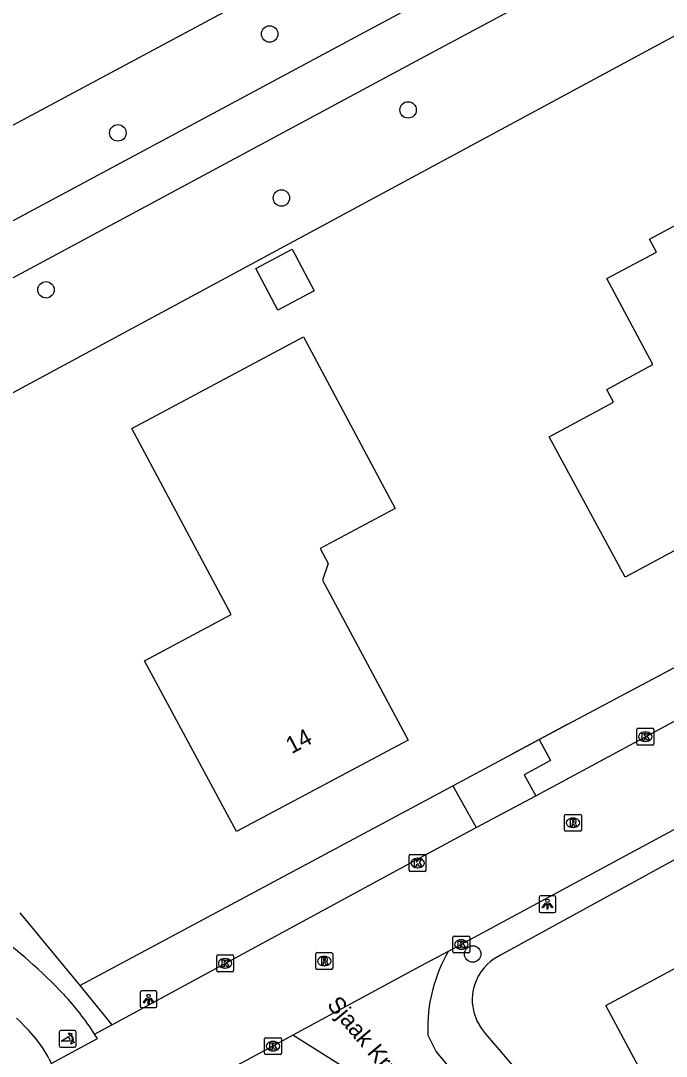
# Model space of a CAD drawing. Extents: x 157321 to 158827, y 386650 to 388532.
# Drawn here: x 157976.2 to 158014.6, y 387064.3 to 387125.9 of the extents above; entities that cross this region are included whole.
import ezdxf

# ---------------------------------------------------------------- set-up
doc = ezdxf.new("R2010")
doc.units = 0
for name, color, linetype in [('IMGEO_Berm_groen', 7, 'Continuous'), ('IMGEO_Boom', 7, 'Continuous'), ('IMGEO_Fietspad_gesloten', 7, 'Continuous'), ('IMGEO_Groenvoorziening', 7, 'Continuous'), ('IMGEO_Hek', 7, 'Continuous'), ('IMGEO_Kolk', 7, 'Continuous'), ('IMGEO_Lichtpunt', 7, 'Continuous'), ('IMGEO_Openbare_ruimte_label', 7, 'Continuous'), ('IMGEO_Pand', 7, 'Continuous'), ('IMGEO_Pand_nummerreeks', 7, 'Continuous'), ('IMGEO_Poller', 7, 'Continuous'), ('IMGEO_Rijbaan_lokaal_gesloten', 7, 'Continuous'), ('IMGEO_Rijbaan_lokaal_open', 7, 'Continuous'), ('IMGEO_Rioolput', 7, 'Continuous'), ('IMGEO_Voetpad_halfverhard', 7, 'Continuous'), ('IMGEO_Voetpad_open', 7, 'Continuous')]:
    doc.layers.add(name, color=color, linetype=linetype)

msp = doc.modelspace()

# ---------------------------------------------------------------- linework, layer by layer
at = {"layer": 'IMGEO_Berm_groen'}
for points in [[(158106.829, 387174.325), (158037.112, 387136.881), (157958.343, 387094.408)], [(158001.378, 387133.434), (157972.924, 387118.184), (157955.738, 387108.956)]]:
    msp.add_lwpolyline(points, dxfattribs=at)
at = {"layer": 'IMGEO_Boom'}
for centre in [(157991.017, 387125.122), (157999.253, 387120.605), (157981.99, 387119.24), (157991.718, 387115.367), (157977.717, 387109.905), (158003.095, 387070.405)]:
    msp.add_circle(centre, 0.489, dxfattribs=at)
at = {"layer": 'IMGEO_Fietspad_gesloten'}
for points in [[(158101.344, 387178.628), (158030.381, 387140.686), (158020.137, 387134.964), (158009.746, 387128.882), (158000, 387123.647), (157957.222, 387100.668), (157953.856, 387098.86), (157952.276, 387097.935)], [(157950.862, 387100.617), (157952.358, 387101.483), (157956.663, 387103.791), (158000, 387127.02), (158005.928, 387130.197), (158013.118, 387134.334)], [(157977.902, 387064.165), (157977.841, 387064.281), (157977.503, 387064.848), (157977.116, 387065.382), (157976.683, 387065.88), (157976.446, 387066.118), (157976.209, 387066.35), (157975.97, 387066.58)]]:
    msp.add_lwpolyline(points, dxfattribs=at)
for centre, radius, start, end in [((157953.417, 387043.554), 35.227, 43.95973, 62.48639), ((157964.903, 387055.367), 18.767, 33.18184, 42.34006)]:
    msp.add_arc(centre, radius, start, end, dxfattribs=at)
at = {"layer": 'IMGEO_Groenvoorziening'}
for points in [[(158007.056, 387083.156), (158008.759, 387084.067), (158026.431, 387093.464)], [(157979.736, 387068.538), (158000, 387079.38), (158001.909, 387080.4)], [(158021.209, 387079.347), (158004.755, 387070.333), (158004.513, 387070.205), (158004.307, 387070.073), (158004.138, 387069.944), (158003.959, 387069.785), (158003.759, 387069.571), (158003.603, 387069.369), (158003.425, 387069.084), (158003.294, 387068.813), (158003.2, 387068.555), (158003.128, 387068.28), (158003.085, 387068.018), (158003.066, 387067.749), (158003.071, 387067.494), (158003.157, 387066.946), (158003.343, 387066.428), (158003.592, 387065.998), (158003.842, 387065.687), (158012.355, 387055.717)]]:
    msp.add_lwpolyline(points, dxfattribs=at)
at = {"layer": 'IMGEO_Hek'}
for points in [[(158008.759, 387084.067), (158005.465, 387082.305)], [(158000, 387079.38), (158001.909, 387080.4)], [(157979.736, 387068.538), (158000, 387079.38)]]:
    msp.add_lwpolyline(points, dxfattribs=at)
at = {"layer": 'IMGEO_Kolk'}
for p, q in [((158012.862, 387082.902), (158012.862, 387083.754)), ((158012.937, 387083.828), (158013.789, 387083.828)), ((158013.35, 387083.608), (158013.375, 387083.608)), ((158013.863, 387083.754), (158013.863, 387082.902)), ((158013.373, 387083.048), (158013.348, 387083.048)), ((158013.789, 387082.828), (158012.937, 387082.828)), ((157999.317, 387075.392), (157999.317, 387076.244)), ((157999.392, 387076.318), (158000.244, 387076.318)), ((158000.318, 387076.244), (158000.318, 387075.392)), ((157999.805, 387076.098), (157999.83, 387076.098)), ((158000.244, 387075.318), (157999.392, 387075.318)), ((157999.828, 387075.538), (157999.803, 387075.538)), ((158001.92, 387070.546), (158001.92, 387071.398)), ((158001.995, 387071.472), (158002.847, 387071.472)), ((158002.921, 387071.398), (158002.921, 387070.546)), ((158002.431, 387070.692), (158002.406, 387070.692)), ((158002.408, 387071.252), (158002.433, 387071.252)), ((157987.869, 387069.423), (157987.869, 387070.275)), ((157987.944, 387070.349), (157988.796, 387070.349)), ((157988.357, 387070.129), (157988.382, 387070.129)), ((157988.87, 387070.275), (157988.87, 387069.423)), ((158002.847, 387070.472), (158001.995, 387070.472)), ((157988.38, 387069.569), (157988.355, 387069.569)), ((157988.796, 387069.349), (157987.944, 387069.349)), ((157990.715, 387064.499), (157990.715, 387065.351)), ((157990.79, 387065.425), (157991.642, 387065.425)), ((157991.203, 387065.205), (157991.228, 387065.205)), ((157991.716, 387065.351), (157991.716, 387064.499)), ((157991.226, 387064.645), (157991.201, 387064.645)), ((157991.642, 387064.425), (157990.79, 387064.425))]:
    msp.add_line(p, q, dxfattribs=at)
for points in [[(158012.862, 387082.902), (158012.862, 387083.754)], [(158012.937, 387083.828), (158013.789, 387083.828)], [(158013.863, 387083.754), (158013.863, 387082.902)], [(158013.183, 387083.528), (158013.306, 387083.528), (158013.306, 387083.377), (158013.436, 387083.528), (158013.6, 387083.528), (158013.454, 387083.377), (158013.607, 387083.128), (158013.455, 387083.128), (158013.37, 387083.292), (158013.306, 387083.225), (158013.306, 387083.128), (158013.183, 387083.128), (158013.183, 387083.528)], [(158013.789, 387082.828), (158012.937, 387082.828)], [(157999.317, 387075.392), (157999.317, 387076.244)], [(157999.392, 387076.318), (158000.244, 387076.318)], [(158000.318, 387076.244), (158000.318, 387075.392)], [(157999.638, 387076.018), (157999.761, 387076.018), (157999.761, 387075.867), (157999.891, 387076.018), (158000.055, 387076.018), (157999.909, 387075.867), (158000.062, 387075.618), (157999.91, 387075.618), (157999.825, 387075.782), (157999.761, 387075.715), (157999.761, 387075.618), (157999.638, 387075.618), (157999.638, 387076.018)], [(158000.244, 387075.318), (157999.392, 387075.318)], [(158001.92, 387070.546), (158001.92, 387071.398)], [(158001.995, 387071.472), (158002.847, 387071.472)], [(158002.921, 387071.398), (158002.921, 387070.546)], [(158002.241, 387071.172), (158002.364, 387071.172), (158002.364, 387071.021), (158002.494, 387071.172), (158002.658, 387071.172), (158002.512, 387071.021), (158002.665, 387070.772), (158002.513, 387070.772), (158002.428, 387070.936), (158002.364, 387070.869), (158002.364, 387070.772), (158002.241, 387070.772), (158002.241, 387071.172)], [(157987.869, 387069.423), (157987.869, 387070.275)], [(157987.944, 387070.349), (157988.796, 387070.349)], [(157988.19, 387070.049), (157988.313, 387070.049), (157988.313, 387069.898), (157988.443, 387070.049), (157988.607, 387070.049), (157988.461, 387069.898), (157988.614, 387069.649), (157988.462, 387069.649), (157988.377, 387069.813), (157988.313, 387069.746), (157988.313, 387069.649), (157988.19, 387069.649), (157988.19, 387070.049)], [(157988.87, 387070.275), (157988.87, 387069.423)], [(158002.847, 387070.472), (158001.995, 387070.472)], [(157988.796, 387069.349), (157987.944, 387069.349)], [(157990.715, 387064.499), (157990.715, 387065.351)], [(157990.79, 387065.425), (157991.642, 387065.425)], [(157991.036, 387065.125), (157991.159, 387065.125), (157991.159, 387064.974), (157991.289, 387065.125), (157991.453, 387065.125), (157991.307, 387064.974), (157991.46, 387064.725), (157991.308, 387064.725), (157991.223, 387064.889), (157991.159, 387064.822), (157991.159, 387064.725), (157991.036, 387064.725), (157991.036, 387065.125)], [(157991.716, 387065.351), (157991.716, 387064.499)], [(157991.642, 387064.425), (157990.79, 387064.425)]]:
    msp.add_lwpolyline(points, dxfattribs=at)
for centre, start, end in [((158012.939, 387083.752), 91.55205, 178.44795), ((158012.939, 387083.752), 91.55205, 178.44795), ((158013.787, 387083.752), 1.55205, 88.44795), ((158013.787, 387083.752), 1.55205, 88.44795), ((158012.939, 387082.904), 181.55205, 268.44795), ((158012.939, 387082.904), 181.55205, 268.44795), ((158013.787, 387082.904), 271.55205, 358.44795), ((158013.787, 387082.904), 271.55205, 358.44795), ((157999.394, 387076.242), 91.55205, 178.44795), ((157999.394, 387076.242), 91.55205, 178.44795), ((158000.242, 387076.242), 1.55205, 88.44795), ((158000.242, 387076.242), 1.55205, 88.44795), ((157999.394, 387075.394), 181.55205, 268.44795), ((157999.394, 387075.394), 181.55205, 268.44795), ((158000.242, 387075.394), 271.55205, 358.44795), ((158000.242, 387075.394), 271.55205, 358.44795), ((158001.997, 387071.396), 91.55205, 178.44795), ((158001.997, 387071.396), 91.55205, 178.44795), ((158002.845, 387071.396), 1.55205, 88.44795), ((158002.845, 387071.396), 1.55205, 88.44795), ((157987.946, 387070.273), 91.55205, 178.44795), ((157987.946, 387070.273), 91.55205, 178.44795), ((157988.794, 387070.273), 1.55205, 88.44795), ((157988.794, 387070.273), 1.55205, 88.44795), ((158001.997, 387070.548), 181.55205, 268.44795), ((158001.997, 387070.548), 181.55205, 268.44795), ((158002.845, 387070.548), 271.55205, 358.44795), ((158002.845, 387070.548), 271.55205, 358.44795), ((157987.946, 387069.425), 181.55205, 268.44795), ((157987.946, 387069.425), 181.55205, 268.44795), ((157988.794, 387069.425), 271.55205, 358.44795), ((157988.794, 387069.425), 271.55205, 358.44795), ((157990.792, 387065.349), 91.55205, 178.44795), ((157990.792, 387065.349), 91.55205, 178.44795), ((157991.64, 387065.349), 1.55205, 88.44795), ((157991.64, 387065.349), 1.55205, 88.44795), ((157990.792, 387064.501), 181.55205, 268.44795), ((157990.792, 387064.501), 181.55205, 268.44795), ((157991.64, 387064.501), 271.55205, 358.44795), ((157991.64, 387064.501), 271.55205, 358.44795)]:
    msp.add_arc(centre, 0.0765, start, end, dxfattribs=at)
for centre, major_axis, ratio, start_param, end_param in [((158013.349, 387083.328), (-0.387, 0.002), 0.722429, 4.712389, 7.853982), ((158013.374, 387083.328), (-0.39, 0.002), 0.717154, 1.570796, 4.712389), ((157999.804, 387075.818), (-0.387, 0.002), 0.722429, 4.712389, 7.853982), ((157999.829, 387075.818), (-0.39, 0.002), 0.717154, 1.570796, 4.712389), ((158002.407, 387070.972), (-0.387, 0.002), 0.722429, 4.712389, 7.853982), ((158002.432, 387070.972), (-0.39, 0.002), 0.717154, 1.570796, 4.712389), ((157988.356, 387069.849), (-0.387, 0.002), 0.722429, 4.712389, 7.853982), ((157988.381, 387069.849), (-0.39, 0.002), 0.717154, 1.570796, 4.712389), ((157991.202, 387064.925), (-0.387, 0.002), 0.722429, 4.712389, 7.853982), ((157991.227, 387064.925), (-0.39, 0.002), 0.717154, 1.570796, 4.712389)]:
    msp.add_ellipse(centre, major_axis=major_axis, ratio=ratio, start_param=start_param, end_param=end_param, dxfattribs=at)
at = {"layer": 'IMGEO_Lichtpunt'}
for p, q in [((158007.046, 387073.769), (158007.046, 387072.962)), ((158007.046, 387073.769), (158007.046, 387072.962)), ((158007.948, 387073.864), (158007.14, 387073.864)), ((158007.948, 387073.864), (158007.14, 387073.864)), ((158008.042, 387072.962), (158008.042, 387073.769)), ((158008.042, 387072.962), (158008.042, 387073.769)), ((158007.14, 387072.868), (158007.948, 387072.868)), ((158007.14, 387072.868), (158007.948, 387072.868)), ((157984.221, 387068.211), (157983.413, 387068.211)), ((157984.221, 387068.211), (157983.413, 387068.211)), ((157983.319, 387068.116), (157983.319, 387067.309)), ((157983.319, 387068.116), (157983.319, 387067.309)), ((157984.315, 387067.309), (157984.315, 387068.116)), ((157984.315, 387067.309), (157984.315, 387068.116)), ((157983.413, 387067.215), (157984.221, 387067.215)), ((157983.413, 387067.215), (157984.221, 387067.215))]:
    msp.add_line(p, q, dxfattribs=at)
for points in [[(158007.42, 387073.433), (158007.459, 387073.405), (158007.271, 387073.143), (158007.233, 387073.17), (158007.42, 387073.433)], [(158007.522, 387073.385), (158007.569, 387073.385), (158007.569, 387073.063), (158007.522, 387073.063), (158007.522, 387073.385)], [(158007.632, 387073.405), (158007.67, 387073.432), (158007.857, 387073.17), (158007.818, 387073.142), (158007.632, 387073.405)], [(157983.693, 387067.78), (157983.732, 387067.752), (157983.544, 387067.49), (157983.506, 387067.517), (157983.693, 387067.78)], [(157983.795, 387067.732), (157983.842, 387067.732), (157983.842, 387067.41), (157983.795, 387067.41), (157983.795, 387067.732)], [(157983.905, 387067.752), (157983.943, 387067.779), (157984.13, 387067.517), (157984.091, 387067.489), (157983.905, 387067.752)]]:
    msp.add_lwpolyline(points, dxfattribs=at)
for centre in [(158007.545, 387073.567), (157983.818, 387067.914)]:
    msp.add_circle(centre, 0.0994, dxfattribs=at)
for centre, start, end in [((158007.14, 387073.769), 90, 180), ((158007.14, 387073.769), 90, 180), ((158007.948, 387073.769), 0, 90), ((158007.948, 387073.769), 0, 90), ((158007.14, 387072.962), 180, 270), ((158007.14, 387072.962), 180, 270), ((158007.948, 387072.962), 270, 0), ((158007.948, 387072.962), 270, 360), ((157983.413, 387068.116), 90, 180), ((157983.413, 387068.116), 90, 180), ((157984.221, 387068.116), 0, 90), ((157984.221, 387068.116), 0, 90), ((157983.413, 387067.309), 180, 270), ((157983.413, 387067.309), 180, 270), ((157984.221, 387067.309), 270, 0), ((157984.221, 387067.309), 270, 360)]:
    msp.add_arc(centre, 0.0946, start, end, dxfattribs=at)
at = {"layer": 'IMGEO_Pand'}
for points in [[(158025.653, 387102.912), (158019.678, 387099.624), (158019.233, 387100.452), (158016.696, 387099.088), (158018.295, 387096.11), (158012.171, 387092.823), (158007.65, 387101.167), (158011.477, 387103.218), (158011.068, 387103.982), (158013.815, 387105.454), (158011.073, 387110.571), (158014.022, 387112.152), (158013.608, 387112.924), (158017.576, 387115.046), (158020.76, 387109.157), (158021.934, 387109.792), (158025.653, 387102.912)], [(157991.513, 387108.698), (157990.189, 387111.177), (157992.348, 387112.331), (157993.673, 387109.852), (157991.513, 387108.698)], [(157998.486, 387096.905), (157994.017, 387094.513), (157994.489, 387093.632), (157994.157, 387092.646), (157997.588, 387086.237), (157999.255, 387083.124), (157989.056, 387077.686), (157983.584, 387087.847), (157988.733, 387090.6), (157982.822, 387101.657), (157993.023, 387107.108), (157998.486, 387096.905)], [(158019.468, 387051.571), (158017.267, 387055.704), (158017.772, 387055.977), (158016.017, 387059.257), (158015.496, 387058.978), (158015.363, 387059.225), (158015.884, 387059.504), (158014.233, 387062.589), (158013.719, 387062.315), (158011.021, 387067.335), (158016.026, 387070.03), (158016.354, 387069.419), (158019.446, 387071.08), (158019.119, 387071.688), (158022.907, 387073.723), (158028.72, 387076.847), (158031.078, 387072.438), (158032.503, 387069.772), (158024.337, 387065.406), (158023.17, 387061.592), (158026.521, 387055.366), (158023.872, 387053.941), (158019.468, 387051.571)]]:
    msp.add_lwpolyline(points, dxfattribs=at)
at = {"layer": 'IMGEO_Poller'}
for p, q in [((157978.505, 387065.764), (157978.505, 387064.957)), ((157978.505, 387065.764), (157978.505, 387064.957)), ((157979.407, 387065.859), (157978.599, 387065.859)), ((157979.407, 387065.859), (157978.599, 387065.859)), ((157979.501, 387064.957), (157979.501, 387065.764)), ((157979.501, 387064.957), (157979.501, 387065.764)), ((157978.599, 387064.862), (157979.407, 387064.862)), ((157978.599, 387064.862), (157979.407, 387064.862))]:
    msp.add_line(p, q, dxfattribs=at)
for points in [[(157979.184, 387065.588), (157979.172, 387065.515), (157979.047, 387065.72)], [(157979.047, 387065.72), (157979.278, 387065.654), (157979.207, 387065.622)], [(157979.14, 387065.215), (157978.627, 387065.215), (157979.057, 387065.49)], [(157979.2, 387065.043), (157979.266, 387065.274), (157979.296, 387065.206)], [(157979.332, 387065.179), (157979.404, 387065.168), (157979.2, 387065.043)]]:
    msp.add_lwpolyline(points, dxfattribs=at)
for centre, radius, start, end in [((157978.599, 387065.764), 0.0946, 90, 180), ((157978.599, 387065.764), 0.0946, 90, 180), ((157979.407, 387065.764), 0.0946, 0, 90), ((157979.407, 387065.764), 0.0946, 0, 90), ((157978.812, 387065.265), 0.332, 351.32473, 42.4854), ((157978.826, 387065.275), 0.476, 351.75274, 41.16905), ((157978.826, 387065.275), 0.516, 349.35686, 42.29123), ((157978.599, 387064.957), 0.0946, 180, 270), ((157978.599, 387064.957), 0.0946, 180, 270), ((157979.407, 387064.957), 0.0946, 270, 0), ((157979.407, 387064.957), 0.0946, 270, 0)]:
    msp.add_arc(centre, radius, start, end, dxfattribs=at)
at = {"layer": 'IMGEO_Rijbaan_lokaal_gesloten'}
for points in [[(158006.853, 387079.818), (158027.751, 387091.073)], [(158020.488, 387080.731), (158001.636, 387070.559)], [(158003.296, 387077.92), (158006.853, 387079.818)], [(157981.633, 387066.187), (157981.742, 387066.255), (158000, 387076.136), (158003.296, 387077.92)], [(158001.636, 387070.559), (158000, 387069.676), (157992.396, 387065.574)], [(157980.61, 387065.638), (157981.633, 387066.187)], [(157977.902, 387064.165), (157977.968, 387064.034), (157978.031, 387063.902), (157980.781, 387065.373), (157980.61, 387065.638)], [(157992.396, 387065.574), (157991.21, 387064.929), (157983.496, 387060.784)]]:
    msp.add_lwpolyline(points, dxfattribs=at)
at = {"layer": 'IMGEO_Rijbaan_lokaal_open'}
for points in [[(158010.809, 387045.622), (158000, 387058.528), (157995.987, 387063.319), (157992.396, 387065.574)], [(158000.426, 387065.585), (158000.925, 387064.597), (158004.106, 387060.756), (158009.884, 387053.813)]]:
    msp.add_lwpolyline(points, dxfattribs=at)
for centre, radius, start, end in [((158009.716, 387065.963), 9.296, 150.36706, 165.33596), ((158009.704, 387065.958), 9.286, 165.2871, 182.29969)]:
    msp.add_arc(centre, radius, start, end, dxfattribs=at)
at = {"layer": 'IMGEO_Rioolput'}
for p, q in [((158008.637, 387078.71), (158009.489, 387078.71)), ((158008.562, 387077.784), (158008.562, 387078.636)), ((158009.05, 387078.49), (158009.075, 387078.49)), ((158009.563, 387078.636), (158009.563, 387077.784)), ((158009.489, 387077.71), (158008.637, 387077.71)), ((158009.073, 387077.93), (158009.048, 387077.93)), ((157993.767, 387069.56), (157993.767, 387070.412)), ((157993.842, 387070.486), (157994.694, 387070.486)), ((157994.255, 387070.266), (157994.28, 387070.266)), ((157994.768, 387070.412), (157994.768, 387069.56)), ((157994.694, 387069.486), (157993.842, 387069.486)), ((157994.278, 387069.706), (157994.253, 387069.706))]:
    msp.add_line(p, q, dxfattribs=at)
for points in [[(158008.637, 387078.71), (158009.489, 387078.71)], [(158008.562, 387077.784), (158008.562, 387078.636)], [(158009.151, 387078.408), (158008.899, 387078.41), (158008.899, 387078.01)], [(158008.899, 387078.01), (158009.023, 387078.01), (158009.023, 387078.172), (158009.034, 387078.172)], [(158009.077, 387078.329), (158009.023, 387078.329), (158009.023, 387078.248)], [(158009.023, 387078.248), (158009.075, 387078.248)], [(158009.081, 387078.143), (158009.152, 387078.01), (158009.292, 387078.01), (158009.227, 387078.136)], [(158009.563, 387078.636), (158009.563, 387077.784)], [(158009.489, 387077.71), (158008.637, 387077.71)], [(157993.767, 387069.56), (157993.767, 387070.412)], [(157993.842, 387070.486), (157994.694, 387070.486)], [(157994.356, 387070.184), (157994.104, 387070.186), (157994.104, 387069.786)], [(157994.282, 387070.105), (157994.228, 387070.105), (157994.228, 387070.024)], [(157994.768, 387070.412), (157994.768, 387069.56)], [(157994.694, 387069.486), (157993.842, 387069.486)], [(157994.104, 387069.786), (157994.228, 387069.786), (157994.228, 387069.948), (157994.239, 387069.948)], [(157994.228, 387070.024), (157994.28, 387070.024)], [(157994.286, 387069.919), (157994.357, 387069.786), (157994.497, 387069.786), (157994.432, 387069.912)]]:
    msp.add_lwpolyline(points, dxfattribs=at)
for centre, radius, start, end in [((158008.639, 387078.634), 0.0765, 91.55205, 178.44795), ((158008.639, 387078.634), 0.0765, 91.55205, 178.44795), ((158009.487, 387078.634), 0.0765, 1.55205, 88.44795), ((158009.487, 387078.634), 0.0765, 1.55205, 88.44795), ((158009.033, 387078.119), 0.0533, 26.02933, 88.69889), ((158009.059, 387078.437), 0.19, 274.7715, 282.96867), ((158009.083, 387078.233), 0.0964, 77.00612, 93.18647), ((158009.097, 387078.29), 0.0378, 276.66336, 79.67722), ((158009.15, 387078.298), 0.109, 350.36119, 89.41601), ((158009.148, 387078.298), 0.112, 277.58423, 350.98172), ((158009.132, 387078.083), 0.108, 29.51342, 73.79051), ((158008.639, 387077.786), 0.0765, 181.55205, 268.44795), ((158008.639, 387077.786), 0.0765, 181.55205, 268.44795), ((158009.487, 387077.786), 0.0765, 271.55205, 358.44795), ((158009.487, 387077.786), 0.0765, 271.55205, 358.44795), ((157993.844, 387070.41), 0.0765, 91.55205, 178.44795), ((157993.844, 387070.41), 0.0765, 91.55205, 178.44795), ((157994.264, 387070.213), 0.19, 274.7715, 282.96867), ((157994.288, 387070.009), 0.0964, 77.00612, 93.18647), ((157994.302, 387070.066), 0.0378, 276.66336, 79.67722), ((157994.355, 387070.074), 0.109, 350.36119, 89.41601), ((157994.353, 387070.074), 0.112, 277.58423, 350.98172), ((157994.692, 387070.41), 0.0765, 1.55205, 88.44795), ((157994.692, 387070.41), 0.0765, 1.55205, 88.44795), ((157993.844, 387069.562), 0.0765, 181.55205, 268.44795), ((157993.844, 387069.562), 0.0765, 181.55205, 268.44795), ((157994.238, 387069.895), 0.0533, 26.02933, 88.69889), ((157994.337, 387069.859), 0.108, 29.51342, 73.79051), ((157994.692, 387069.562), 0.0765, 271.55205, 358.44795), ((157994.692, 387069.562), 0.0765, 271.55205, 358.44795)]:
    msp.add_arc(centre, radius, start, end, dxfattribs=at)
for centre, major_axis, ratio, start_param, end_param in [((158009.049, 387078.21), (-0.387, 0.002), 0.722429, 4.712389, 7.853982), ((158009.074, 387078.21), (-0.39, 0.002), 0.717154, 1.570796, 4.712389), ((157994.254, 387069.986), (-0.387, 0.002), 0.722429, 4.712389, 7.853982), ((157994.279, 387069.986), (-0.39, 0.002), 0.717154, 1.570796, 4.712389)]:
    msp.add_ellipse(centre, major_axis=major_axis, ratio=ratio, start_param=start_param, end_param=end_param, dxfattribs=at)
at = {"layer": 'IMGEO_Voetpad_halfverhard'}
for points in [[(157976.161, 387072.845), (157979.736, 387068.538)], [(157979.736, 387068.538), (157981.633, 387066.187)]]:
    msp.add_lwpolyline(points, dxfattribs=at)
at = {"layer": 'IMGEO_Voetpad_open'}
for points in [[(158001.909, 387080.4), (158005.465, 387082.305), (158007.056, 387083.156)], [(158007.056, 387083.156), (158007.729, 387081.907), (158006.159, 387081.061), (158006.853, 387079.818)], [(158001.909, 387080.4), (158003.296, 387077.92)]]:
    msp.add_lwpolyline(points, dxfattribs=at)

# ---------------------------------------------------------------- texts
at = {"layer": 'IMGEO_Openbare_ruimte_label'}
msp.add_text('Sjaak Kruijssenlaan', height=1, rotation=309.93025, dxfattribs=at).set_placement((157994.384, 387067.373))
at = {"layer": 'IMGEO_Pand_nummerreeks'}
msp.add_text('14', height=1, rotation=28.06347, dxfattribs=at).set_placement((157992.321, 387082.283))

doc.saveas('drawing.dxf')
